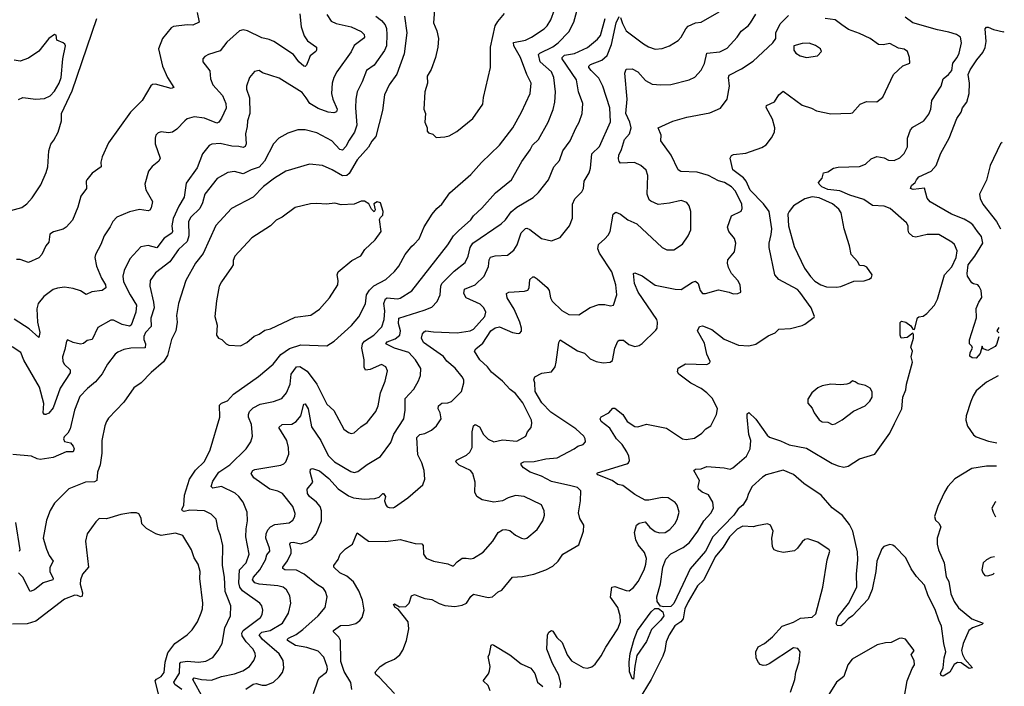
# Model space of a CAD drawing. Extents: x 1954678 to 2060275, y 904822 to 1016299.
# Tile 432 of 467: x 2053003 to 2059839, y 985087 to 989717. Entities that reach past the tile are written whole.
import ezdxf

# ---------------------------------------------------------------- set-up
doc = ezdxf.new("R2010")
doc.units = 0

msp = doc.modelspace()

# ---------------------------------------------------------------- linework, layer by layer
at = {"layer": '0CON20XD'}
for points in [[(2055884.4, 989815), (2055877.1, 989695), (2055898.3, 989638.3), (2055910, 989585), (2055905.8, 989525), (2055890.8, 989455), (2055859.1, 989370.9), (2055833.1, 989325), (2055833.8, 989275), (2055816.2, 989215), (2055810, 989095), (2055820, 989065), (2055816.7, 989005), (2055832.5, 988965), (2055833, 988943), (2055841.7, 988931.7), (2055870.7, 988920.7), (2055895, 988897.5)], [(2055135, 989753.3), (2055165, 989705.8), (2055200.2, 989690.2), (2055305, 989666.5), (2055374, 989635), (2055394.4, 989615), (2055396.9, 989595), (2055391.2, 989585), (2055325, 989536.4), (2055305, 989492.5), (2055204.6, 989355.4), (2055184.5, 989315.5), (2055171.9, 989275), (2055168.9, 989205), (2055177.8, 989165), (2055206.2, 989095), (2055203.1, 989076.9), (2055185, 989070), (2055145, 989074.4), (2055075, 989099.3), (2055017.8, 989135), (2054990.9, 989175), (2054965, 989210), (2054805, 989310), (2054688.3, 989348.3), (2054665, 989363.3), (2054634.2, 989355.8), (2054598.8, 989315), (2054578.6, 989255), (2054578.6, 989235), (2054598.1, 989175), (2054600, 989065), (2054584.5, 989015), (2054582.9, 988975), (2054571.1, 988925), (2054574.4, 988855.6), (2054568.6, 988835), (2054555, 988829.4), (2054525, 988836.4), (2054475, 988837.2), (2054395, 988857.5), (2054337.6, 988852.4), (2054317.9, 988842.1), (2054272.3, 988785), (2054235, 988687.1), (2054158.2, 988581.8), (2054144, 988485), (2054107.7, 988422.3), (2054068.6, 988335), (2054060, 988285), (2054063.8, 988245), (2054058.2, 988235), (2054005, 988199.7), (2053955, 988131.5), (2053895, 988148.9), (2053845, 988140), (2053768.6, 988055), (2053729.1, 987975), (2053720, 987935), (2053724.7, 987895), (2053769.5, 987805), (2053813.5, 987735), (2053808.2, 987685), (2053777.8, 987595), (2053765, 987588.5), (2053715, 987600.4), (2053655, 987630.5), (2053635, 987630.6), (2053545, 987578.1), (2053505.3, 987494.7), (2053472.5, 987487.5), (2053445, 987468.2), (2053425, 987462.2), (2053374.3, 987474.3), (2053335, 987492.5), (2053327.5, 987485), (2053315.6, 987425), (2053301.1, 987375), (2053301.5, 987345), (2053311.5, 987325), (2053353.6, 987285), (2053352.9, 987265), (2053282.9, 987157.1), (2053235, 987021.9), (2053205, 986984.3), (2053185, 986974), (2053175, 986973.8), (2053165.8, 986985.8), (2053170.4, 987050.4), (2053140.8, 987165), (2053032.6, 987352.6), (2053010, 987405), (2052950, 987445)], [(2055475, 989740.6), (2055515, 989711.9), (2055540.8, 989680.8), (2055549.3, 989655), (2055552, 989615), (2055549.3, 989535), (2055535, 989502.9), (2055465, 989401.9), (2055411.9, 989365), (2055380.4, 989285), (2055345.4, 989215), (2055336.8, 989165), (2055335.3, 989105), (2055344.6, 988985), (2055327.1, 988935), (2055289.4, 988880.6), (2055268.2, 988835), (2055245, 988811.5), (2055225, 988814.3), (2055169.4, 988875), (2055065, 988931.8), (2054985, 988952.2), (2054935, 988952.2), (2054865, 988929.2), (2054802.5, 988895), (2054765, 988854), (2054702.7, 988735), (2054665, 988691.5), (2054609.2, 988675), (2054555, 988646.4), (2054495, 988663.3), (2054448.8, 988655), (2054375, 988614.3), (2054288.1, 988505), (2054272.9, 988445), (2054254.7, 988405.3), (2054191.1, 988345), (2054175.4, 988315), (2054178.4, 988215), (2054165.3, 988175), (2054105, 988120.5), (2054045, 988034.5), (2053945, 987958.8), (2053908.6, 987905), (2053905.7, 987865), (2053932.7, 987755), (2053936.1, 987716.1), (2053913.8, 987643.8), (2053916.1, 987585), (2053876.9, 987545), (2053863.8, 987516.2), (2053863.8, 987495), (2053875.4, 987464.6), (2053875, 987436.7), (2053774.1, 987435.9), (2053725, 987425.5), (2053685, 987408.1), (2053665, 987392.9), (2053611.4, 987325), (2053575, 987256.2), (2053528.3, 987201.7), (2053472.9, 987155), (2053421.3, 987098.7), (2053384.5, 987005), (2053353.6, 986875), (2053336, 986845), (2053311, 986819), (2053308, 986805), (2053315, 986787.5), (2053355, 986777.5), (2053375, 986755.7), (2053381.8, 986735), (2053375, 986715.8), (2053325, 986715.4), (2053235, 986675.7), (2053145, 986662.5), (2053125, 986665.8), (2053085.8, 986685.8), (2052955, 986695.6)], [(2054948.3, 989758.3), (2054957.3, 989667.3), (2054977.3, 989605), (2055000.9, 989570.9), (2055064, 989525), (2055064.3, 989505), (2055058.1, 989495), (2055019.4, 989465), (2055007.3, 989435), (2054995, 989401.2), (2054985, 989392.5), (2054975, 989394.3), (2054942.1, 989425), (2054904.4, 989475), (2054767.5, 989565), (2054735, 989579.8), (2054685, 989591.3), (2054585, 989640), (2054555, 989645.5), (2054530, 989640), (2054440.2, 989559.8), (2054395, 989500), (2054313.3, 989475), (2054288.3, 989461.7), (2054274, 989445), (2054274, 989425), (2054322.1, 989362.1), (2054327.8, 989305), (2054344.4, 989265), (2054409.9, 989189.9), (2054434.5, 989135.5), (2054437, 989103), (2054405, 989032), (2054385, 989004), (2054372.7, 988997.3), (2054285, 989033.5), (2054215, 989041.8), (2054165, 989028.1), (2054148.6, 989015), (2054095, 988957.5), (2054065, 988936), (2054035, 988931.2), (2053985, 988938.8), (2053965, 988932), (2053948.8, 988915), (2053942.5, 988895), (2053942.5, 988855), (2053978.8, 988755), (2053968.8, 988735), (2053922.8, 988697.2), (2053898, 988665), (2053871.4, 988575), (2053879.2, 988535), (2053924.2, 988455), (2053915, 988410), (2053905.6, 988394.4), (2053895, 988390), (2053835, 988397.5), (2053765, 988383.1), (2053676.2, 988345), (2053648.8, 988315), (2053632.1, 988277.9), (2053588.6, 988215), (2053565.6, 988154.4), (2053529.2, 988085), (2053525.7, 988065), (2053535.5, 988005), (2053571.2, 987921.2), (2053598.1, 987875), (2053600, 987855), (2053575, 987835.7), (2053503.6, 987826.4), (2053465, 987807.5), (2053425, 987834.2), (2053375, 987849.2), (2053315, 987858.1), (2053265, 987852.2), (2053235, 987841.8), (2053169.4, 987795), (2053130.4, 987745), (2053122.3, 987707.7), (2053125.4, 987615), (2053141.9, 987545), (2053135, 987510), (2053069.6, 987569.6), (2052965, 987637.7)], [(2054236, 989766), (2054249.7, 989700.3), (2054205, 989679.5), (2054165, 989682.1), (2054070.2, 989669.8), (2054055, 989659.4), (2053994.5, 989585), (2053965.6, 989515), (2053995.4, 989395), (2054029.2, 989315), (2054073.3, 989245), (2054055, 989239.2), (2053945, 989267.8), (2053925, 989265.7), (2053913.8, 989256.2), (2053853.1, 989155), (2053772.5, 989075), (2053619.2, 988860.8), (2053575.4, 988765), (2053567, 988727), (2053568.8, 988695), (2053505, 988650), (2053469.2, 988605), (2053464.1, 988594.1), (2053466.2, 988545), (2053428.3, 988491.7), (2053406.9, 988415), (2053368.8, 988325), (2053324.5, 988275), (2053305, 988262.2), (2053236.9, 988243.1), (2053212.7, 988227.3), (2053205, 988172.5), (2053184.3, 988145.7), (2053155.8, 988085), (2053135, 988063.3), (2053065, 988030), (2053005, 988050), (2052980.7, 988050.7)], [(2055675, 989741.2), (2055690.4, 989625), (2055671.3, 989478.7), (2055621.5, 989338.5), (2055568.1, 989265), (2055535.6, 989195), (2055521.1, 989085), (2055476.7, 988905), (2055447, 988873), (2055425, 988830.6), (2055346.8, 988743.2), (2055291.6, 988648.4), (2055275, 988633.8), (2055245, 988632.4), (2055172.5, 988675), (2055105, 988704.4), (2055015, 988714.3), (2054850, 988665), (2054772.9, 988615), (2054695, 988559.1), (2054625, 988483.8), (2054474, 988406), (2054365, 988288), (2054276.9, 988093.1), (2054222.5, 988025), (2054156.5, 987905), (2054104.4, 987745), (2054092.5, 987662.5), (2054097.1, 987615), (2054087.8, 987555), (2054057.8, 987495), (2054028.6, 987385), (2054000.4, 987339.6), (2053915, 987265.7), (2053845.4, 987194.6), (2053795, 987159.2), (2053725, 987059.2), (2053620.6, 986949.4), (2053605.7, 986925), (2053593.3, 986895), (2053572.2, 986795), (2053573.3, 986705), (2053561.4, 986625), (2053542.2, 986575), (2053538.6, 986515), (2053522.8, 986507.2), (2053460, 986505), (2053345, 986459.2), (2053245, 986358.8), (2053215, 986306.7), (2053188.3, 986241.7), (2053166.9, 986115), (2053188, 986038), (2053207.8, 985995), (2053235.6, 985955), (2053211.7, 985911.7), (2053213.2, 985885), (2053235.5, 985835), (2053232.5, 985825), (2053164.8, 985805.2), (2053105, 985756.4), (2053075.8, 985745.8), (2053023.6, 985845), (2052994.4, 985875)], [(2054129.7, 985065), (2054079.8, 985099.8), (2054072.6, 985115), (2054111.5, 985178.5), (2054114.7, 985245), (2054120.9, 985255), (2054165, 985260.7), (2054245.3, 985254.7), (2054295, 985261.5), (2054342.8, 985287.2), (2054381.9, 985335), (2054408.6, 985385), (2054427.9, 985492.1), (2054465.8, 985575.8), (2054469.4, 985645), (2054449.1, 985699.1), (2054429.6, 985745), (2054423.8, 985845), (2054410.4, 985925), (2054413.5, 986065), (2054397.3, 986135), (2054380.9, 986175), (2054367.4, 986247.4), (2054332.9, 986282.9), (2054285, 986306.2), (2054185, 986310), (2054145, 986300), (2054133.1, 986305), (2054129.4, 986315), (2054141.9, 986345), (2054147.8, 986415), (2054182.3, 986525), (2054223.2, 986586.8), (2054285, 986649.2), (2054325, 986730), (2054391.9, 986955), (2054390.9, 987039.1), (2054405, 987053.1), (2054445, 987070), (2054487.1, 987115), (2054660.5, 987239.5), (2054762.9, 987325), (2054815, 987391.5), (2054877, 987433), (2054955, 987457.5), (2055135, 987452.5), (2055187, 987483), (2055306.6, 987593.4), (2055357.7, 987652.3), (2055405, 987743.8), (2055410, 987805), (2055431.7, 987838.3), (2055462, 987868), (2055545, 987911.9), (2055605, 987967.1), (2055635.3, 988004.7), (2055679.4, 988085), (2055725, 988144.2), (2055742.3, 988157.7), (2055776.2, 988195), (2055810.9, 988279.1), (2055865.8, 988365), (2055899.2, 988405), (2055935, 988436), (2055989.2, 988515), (2056135, 988641.4), (2056209.2, 988725), (2056335, 988845.8), (2056426.7, 988965), (2056486, 989074), (2056546.7, 989203.3), (2056553.3, 989275), (2056523.8, 989335), (2056481.1, 989455), (2056434.2, 989535), (2056431.2, 989558.8), (2056514.4, 989575.6), (2056555.6, 989594.4), (2056645, 989653.9), (2056666, 989675), (2056690, 989715), (2056715.4, 989785.4)], [(2054277.5, 985005), (2054205.6, 985135), (2054215, 985146.2), (2054265, 985132.9), (2054335, 985128.8), (2054405, 985154.1), (2054495, 985173.2), (2054551.4, 985195), (2054598.1, 985225), (2054629.5, 985265), (2054639.1, 985295), (2054637.1, 985315), (2054622.9, 985345), (2054575.5, 985395.5), (2054548.1, 985438.1), (2054544.2, 985455), (2054555, 985473.3), (2054674.5, 985565), (2054686.4, 985585), (2054691.1, 985615), (2054684.4, 985645), (2054671.1, 985665), (2054550.8, 985750.8), (2054532.5, 985775), (2054523.9, 985805), (2054529.2, 985895), (2054575, 985944.2), (2054596.2, 986005), (2054572.7, 986125), (2054575, 986180), (2054585.6, 986235), (2054583.3, 986295), (2054554.5, 986364.5), (2054525.6, 986405), (2054498, 986428), (2054405, 986474.6), (2054345, 986463.9), (2054332.1, 986475), (2054345, 986512.2), (2054385.3, 986575), (2054460.9, 986625), (2054574.6, 986735.4), (2054608.9, 986785), (2054620, 986825), (2054611.5, 986905), (2054591.1, 986955), (2054591.1, 986975), (2054599.4, 986995), (2054625, 987020), (2054673.5, 987046.5), (2054765, 987065.6), (2054822, 987085), (2054854.5, 987125.5), (2054880.8, 987185), (2054888.2, 987255), (2054925, 987306.2), (2054947.3, 987307.3), (2054999.1, 987275), (2055065, 987184.3), (2055135, 987046), (2055185, 987002), (2055253.4, 986873.4), (2055285, 986848.6), (2055305, 986842.5), (2055325, 986846.2), (2055370.7, 986889.3), (2055415, 986919.2), (2055474.6, 986995.4), (2055491.1, 987035), (2055508.9, 987125), (2055541.5, 987205), (2055557.6, 987277.6), (2055545, 987305.8), (2055515, 987321.4), (2055436.2, 987286.2), (2055405, 987283.3), (2055394.4, 987304.4), (2055394.6, 987355), (2055378.1, 987435), (2055382, 987465), (2055397.2, 987482.8), (2055461.9, 987525), (2055517, 987583), (2055533.5, 987635), (2055537.2, 987695), (2055531.6, 987745), (2055542.2, 987777.8), (2055555, 987785.6), (2055625, 987778.4), (2055645, 987781.8), (2055725.8, 987834.3), (2055975, 988153.1), (2056014.7, 988215.3), (2056049.5, 988250.5), (2056134.5, 988325.5), (2056154.3, 988355), (2056212.1, 988407.9), (2056305.6, 988515), (2056417.1, 988605), (2056488.3, 988731.7), (2056548, 988812), (2056564, 988846), (2056605.6, 988885), (2056672.7, 989005), (2056707.4, 989092.6), (2056717.9, 989145), (2056722.1, 989215), (2056710.8, 989315), (2056695.2, 989355.2), (2056617.9, 989425), (2056604.5, 989475), (2056614.2, 989485), (2056705, 989527.2), (2056742.5, 989555), (2056816.6, 989633.4), (2056849.5, 989700.5), (2056871.1, 989775)], [(2055605.8, 985035.8), (2055500, 985150), (2055475, 985167.5), (2055470, 985185), (2055505, 985223.3), (2055545, 985249.2), (2055605, 985274.2), (2055641.2, 985305), (2055663, 985337), (2055689.2, 985405), (2055704, 985485), (2055699.2, 985535), (2055631.9, 985621.9), (2055608.8, 985635), (2055597.5, 985655), (2055605, 985660), (2055639.3, 985639.3), (2055685, 985641.2), (2055706.7, 985665), (2055722.5, 985715), (2055745, 985723.8), (2055779.3, 985709.3), (2055815, 985696.2), (2055865, 985689.1), (2055915, 985661.8), (2055955, 985648.8), (2056025, 985641.1), (2056075, 985650), (2056106, 985665), (2056135, 985711.2), (2056154.3, 985725.7), (2056255, 985704.2), (2056285, 985708), (2056325, 985742.5), (2056351.2, 985755), (2056425, 985843.8), (2056495, 985850), (2056573.5, 985866.5), (2056655, 985895.6), (2056705, 985922), (2056742, 985955), (2056773.8, 986005), (2056885, 986070), (2056917.1, 986165), (2056920, 986205), (2056892.4, 986252.4), (2056882.1, 986292.1), (2056897.8, 986375), (2056899.2, 986445), (2056876.9, 986466.9), (2056830.2, 986480.2), (2056695, 986510.2), (2056626, 986546), (2056546.9, 986575), (2056500, 986605), (2056484.3, 986625.7), (2056485, 986636), (2056502.5, 986645), (2056575, 986647.3), (2056655, 986667.1), (2056735, 986673.6), (2056853.3, 986735), (2056877.5, 986755), (2056915, 986765.7), (2056931.4, 986785), (2056930, 986805), (2056919.2, 986825), (2056864.6, 986874.6), (2056690.4, 986990.4), (2056629.4, 987055), (2056582.9, 987135), (2056580.8, 987195), (2056573.9, 987216.1), (2056580, 987235), (2056627.7, 987262.3), (2056695, 987272), (2056720.8, 987305), (2056727.6, 987337.6), (2056746.5, 987473.5), (2056755, 987493.8), (2056875, 987417.1), (2056925, 987399.6), (2056965, 987361.1), (2057005, 987343.3), (2057055, 987334.3), (2057102.3, 987337.7), (2057119.4, 987350.6), (2057134.2, 987435), (2057155, 987483.3), (2057165, 987491.2), (2057195, 987490), (2057231.7, 987461.7), (2057275, 987446), (2057305, 987454.3), (2057325, 987467.5), (2057420.3, 987559.7), (2057429.2, 987575), (2057432.5, 987615), (2057425.7, 987635), (2057298.2, 987825), (2057272.3, 987885), (2057264.2, 987955), (2057275, 987959.2), (2057325, 987936.9), (2057415, 987872.2), (2057485, 987860), (2057555, 987844.4), (2057595, 987843.5), (2057675, 987894.4), (2057695, 987900.8), (2057712.9, 987885), (2057728, 987835), (2057745, 987816), (2057765, 987815.8), (2057855, 987840), (2057930, 987825), (2057956.4, 987813.6), (2057990, 987815), (2058010, 987825), (2058006.2, 987875), (2057988.8, 987905), (2057944.5, 987954.5), (2057924.3, 987995), (2057917.5, 988025), (2057920.3, 988049.7), (2057965.5, 988104.5), (2057974.4, 988165), (2057966.1, 988196.1), (2057926.9, 988245), (2057916.7, 988275), (2057944.3, 988355), (2058013.2, 988386.8), (2058019.4, 988405), (2058016.2, 988435), (2057972.9, 988525), (2057945, 988556.7), (2057896.1, 988586.1), (2057855, 988598.2), (2057785, 988635.2), (2057706.6, 988656.6), (2057592.4, 988662.4), (2057575, 988673.8), (2057525.5, 988775), (2057454.3, 988875), (2057457.3, 988915), (2057436.7, 988965), (2057537.7, 989012.3), (2057635, 989040), (2057795, 989070.8), (2057867.9, 989102.1), (2057914.2, 989165), (2057930.5, 989255), (2057924.5, 989315), (2057928.9, 989331.1), (2058015, 989374.4), (2058095, 989428.9), (2058232, 989555), (2058254, 989585), (2058254.2, 989625), (2058282.2, 989687.8), (2058340, 989745)], [(2055895, 988897.5), (2055955, 988903.3), (2055985, 988910), (2056038.8, 988941.2), (2056149.1, 989030.9), (2056219.5, 989130.5), (2056223.9, 989176.1), (2056270.8, 989385), (2056271.4, 989525), (2056304.3, 989675), (2056322, 989705), (2056369.7, 989760.3)], [(2056102.3, 985977.7), (2056135, 985972.5), (2056155, 985977.5), (2056221.4, 986018.6), (2056287.1, 986095), (2056326, 986155), (2056355, 986174), (2056375, 986176), (2056405, 986168), (2056446.4, 986136.4), (2056487.5, 986115), (2056505, 986110.8), (2056525, 986116.2), (2056596, 986175), (2056636, 986235), (2056645.8, 986275), (2056643.8, 986305), (2056625, 986346.2), (2056505, 986404.3), (2056445, 986412.5), (2056395, 986396), (2056355, 986374), (2056295, 986365.8), (2056215, 986382.5), (2056177.1, 986405), (2056162.5, 986435), (2056165.5, 986505.5), (2056150, 986565), (2056132.5, 986585), (2056055, 986623.5), (2056030.8, 986645), (2056035, 986658), (2056105, 986692.9), (2056127.4, 986712.6), (2056144.4, 986745), (2056144.4, 986775.6), (2056145.6, 986855), (2056154.4, 986895.6), (2056165, 986904), (2056195, 986888.6), (2056223.8, 986835), (2056255, 986803.1), (2056295, 986784.3), (2056355, 986798), (2056455, 986790), (2056516.6, 986823.4), (2056529.2, 986855), (2056553.1, 986885), (2056558.9, 986915), (2056555.6, 986935), (2056496.7, 987055), (2056445, 987121.4), (2056408, 987148), (2056355, 987205.8), (2056278.5, 987268.5), (2056251.1, 987305), (2056198.6, 987355), (2056161.2, 987415), (2056169.1, 987430.9), (2056219.3, 987470.7), (2056275, 987554.5), (2056305, 987577.1), (2056335, 987582.3), (2056425, 987543.1), (2056465, 987537.1), (2056475, 987539.2), (2056486.3, 987553.7), (2056488.2, 987575), (2056475.5, 987615), (2056437.2, 987707.2), (2056388.1, 987785), (2056382.5, 987815), (2056400, 987825), (2056508.2, 987831.8), (2056531.7, 987838.3), (2056541.4, 987855), (2056545, 987912.5), (2056565, 987931.2), (2056575, 987931.2), (2056595, 987917.5), (2056665, 987856.2), (2056678.2, 987835), (2056688.7, 987785), (2056700.8, 987760.8), (2056767.6, 987697.6), (2056815, 987669.4), (2056885, 987666.9), (2056965, 987718.1), (2057025, 987738.1), (2057065, 987738.6), (2057105, 987730), (2057125.4, 987734.6), (2057149.2, 987805), (2057142.2, 987875), (2057113.3, 987965), (2057029.2, 988095), (2057016.5, 988125), (2057022.9, 988155), (2057065.8, 988195), (2057089.8, 988220.2), (2057103.5, 988245), (2057122.9, 988365), (2057141.2, 988378.8), (2057175.4, 988365.4), (2057226.6, 988326.6), (2057289.1, 988299.1), (2057465, 988134), (2057497.3, 988117.3), (2057545, 988118.6), (2057605, 988157.5), (2057645.5, 988214.5), (2057662.4, 988257.6), (2057662.5, 988385), (2057651.2, 988425), (2057635.9, 988445.9), (2057595, 988460), (2057515, 988441.4), (2057435, 988434.2), (2057385.4, 988455.4), (2057374.4, 988465), (2057360.5, 988505), (2057364.4, 988634.4), (2057351.7, 988671.7), (2057316.2, 988705), (2057272.5, 988725), (2057175, 988721.1), (2057165, 988731.2), (2057160.6, 988749.4), (2057162.2, 988775), (2057181.8, 988815), (2057201.8, 988885), (2057237.5, 988925), (2057249.2, 988965), (2057238.9, 989005), (2057210.8, 989065), (2057220, 989165), (2057203.5, 989345), (2057215, 989373.3), (2057255, 989376), (2057295, 989354.4), (2057348.6, 989295), (2057395, 989268.2), (2057455, 989263.3), (2057525, 989267.1), (2057652.1, 989297.9), (2057691.3, 989318.7), (2057734.4, 989365.6), (2057758.3, 989411.7), (2057774.3, 989485), (2057865, 989493.3), (2057915, 989518.1), (2057985.6, 989595), (2058013.3, 989636.7), (2058061.9, 989675), (2058077.1, 989695), (2058115, 989754.3)], [(2057175, 989732.9), (2057189.2, 989689.2), (2057215, 989639.6), (2057335, 989549.5), (2057367.8, 989527.8), (2057415, 989511.1), (2057465, 989516.9), (2057515.4, 989534.6), (2057575, 989572.5), (2057596.9, 989595), (2057627.4, 989652.6), (2057645, 989671.5), (2057695, 989694.4), (2057735, 989700), (2057858.8, 989771.2)], [(2052915, 988383.8), (2053017.6, 988412.4), (2053053.1, 988436.9), (2053090.3, 988479.7), (2053150.4, 988569.6), (2053186.6, 988655), (2053198.5, 988695), (2053204.6, 988805), (2053218.9, 988851.1), (2053239.2, 988880.7), (2053270.6, 988935), (2053292.4, 989015), (2053293.6, 989065), (2053367.5, 989222.5), (2053538.2, 989725)], [(2054573, 985067), (2054625, 985102.6), (2054645, 985105.8), (2054685.4, 985094.6), (2054715, 985093.8), (2054765, 985115.5), (2054805, 985151.4), (2054826.9, 985183.1), (2054836.7, 985215), (2054832.5, 985265), (2054805, 985311.8), (2054685.9, 985415), (2054664.7, 985445), (2054685, 985461.9), (2054742.7, 985475), (2054827.7, 985525), (2054868.2, 985595), (2054884.5, 985665), (2054879.5, 985715), (2054855, 985757.1), (2054832, 985775), (2054795, 985784.7), (2054665, 985796.4), (2054635, 985805.4), (2054618.2, 985825), (2054625.4, 985845), (2054670.4, 985895), (2054708.6, 985965), (2054719.3, 986000.7), (2054739.4, 986025), (2054737.8, 986045), (2054711.1, 986115), (2054713.9, 986146.1), (2054726.1, 986173.9), (2054745.2, 986194.8), (2054775, 986210), (2054875, 986222.2), (2054898.6, 986241.4), (2054913.1, 986265), (2054915, 986287.5), (2054899.5, 986335), (2054827.8, 986425), (2054795, 986442.5), (2054740.8, 986455), (2054629.4, 986535), (2054609.4, 986565), (2054620.6, 986585), (2054635, 986592.9), (2054815, 986622.2), (2054838, 986632), (2054850, 986645), (2054871.2, 986698.8), (2054870, 986745), (2054857.3, 986795), (2054802, 986885), (2054824.3, 986905.7), (2054893.3, 986906.7), (2054923.1, 986925), (2054953.8, 986965), (2054975, 987046), (2054985, 987048.6), (2055005.8, 987015), (2055028.8, 986888.8), (2055093.2, 986793.2), (2055145, 986690.5), (2055188.5, 986645), (2055301.7, 986578.3), (2055325, 986571.9), (2055351.3, 986578.7), (2055415, 986627.8), (2055507.6, 986682.4), (2055578.9, 986781.1), (2055601.7, 986838.3), (2055670.5, 986945), (2055680, 987005), (2055680, 987085), (2055739.8, 987150.2), (2055772.2, 987207.8), (2055785.5, 987244.5), (2055788.2, 987295), (2055750.9, 987355), (2055705, 987404.6), (2055605, 987434.3), (2055544.6, 987465), (2055555, 987480.3), (2055609.7, 987500.3), (2055641.8, 987525), (2055647.7, 987555), (2055632.2, 987607.7), (2055636.2, 987643.8), (2055811.7, 987698.3), (2055865, 987720.6), (2055901.7, 987758.3), (2055923.3, 987805), (2055927.5, 987865), (2055934.6, 987885), (2056020.4, 987969.6), (2056095, 988030.8), (2056116.8, 988073.2), (2056131.5, 988135), (2056148.5, 988165), (2056345, 988298.2), (2056375, 988325.6), (2056415, 988381.2), (2056455, 988415.6), (2056568.1, 988481.9), (2056605, 988515.6), (2056674.3, 988605), (2056711.4, 988695), (2056750.9, 988739.1), (2056773.9, 988806.1), (2056825, 988875.8), (2056865, 988963.8), (2056888.1, 989005), (2056908.9, 989065), (2056913.6, 989135), (2056883.8, 989215), (2056868, 989298), (2056769.1, 989445), (2056769.6, 989455), (2056785, 989469.7), (2056855, 989481), (2056945, 989522.7), (2057015, 989580.6), (2057035, 989607.1), (2057067.6, 989725)], [(2056075.4, 987235.4), (2056026.4, 987296.4), (2055968.8, 987345), (2055946.7, 987376.8), (2055806.4, 987475), (2055793.1, 987505), (2055800.5, 987535), (2055810.2, 987549.8), (2055823.6, 987556.4), (2055875, 987548), (2056039.4, 987540.6), (2056130, 987555), (2056155, 987566.4), (2056231.5, 987655), (2056240.6, 987685), (2056225.6, 987715), (2056200.6, 987740.6), (2056101.8, 987785), (2056087.8, 987815), (2056091.1, 987845), (2056165, 987875.6), (2056227.1, 987935), (2056257.4, 988002.6), (2056262.1, 988047.9), (2056272.4, 988067.6), (2056305, 988076.9), (2056389.2, 988080.8), (2056433.9, 988116.1), (2056456.1, 988153.9), (2056485, 988237.1), (2056515, 988267.1), (2056525, 988269.4), (2056545, 988259.4), (2056625, 988197.5), (2056695, 988180), (2056755.8, 988204.2), (2056820, 988285), (2056840.7, 988339.3), (2056841.1, 988435), (2056858.6, 988471.4), (2056905, 988522), (2056917.5, 988545), (2056921.9, 988595), (2056956.8, 988653.2), (2056965.6, 988684.4), (2056976, 988784), (2057027.7, 988835), (2057105, 989007.5), (2057099.6, 989105), (2057052.5, 989255), (2057025, 989310), (2056970.5, 989365), (2056955.5, 989385), (2056955.6, 989395), (2056965.3, 989404.7), (2057045, 989435.3), (2057081.9, 989468.1), (2057112.5, 989545), (2057144.6, 989695.4), (2057165, 989738.1)], [(2057218.3, 986631.7), (2057230.3, 986639.7), (2057236.9, 986655), (2057232.1, 986685), (2057218.9, 986715), (2057185, 986765.6), (2057146.9, 986805), (2057100.4, 986880.4), (2057039.4, 986925), (2057034.2, 986945), (2057040.7, 986959.3), (2057092.5, 986985), (2057121.2, 987018.8), (2057135, 987019.2), (2057190, 986975), (2057220, 986925), (2057275, 986892.2), (2057295, 986888.1), (2057355, 986907.1), (2057495, 986880.5), (2057604.5, 986804.5), (2057629.7, 986800.3), (2057688.8, 986811.2), (2057740, 986845), (2057765.9, 986874.1), (2057801.2, 986895), (2057841.2, 986975), (2057848, 987015), (2057812.5, 987085), (2057774.2, 987125), (2057735.8, 987155), (2057662.5, 987192.5), (2057578.8, 987255), (2057570.5, 987270.5), (2057574.2, 987295.8), (2057625, 987325.6), (2057775, 987322), (2057795, 987333.3), (2057797.5, 987342.5), (2057774.6, 987394.6), (2057758.9, 987468.9), (2057709.2, 987555), (2057724, 987586), (2057745, 987590), (2057808, 987565), (2057895, 987497.8), (2057994.1, 987455.9), (2058065, 987451.9), (2058115, 987461.9), (2058199.1, 987520.9), (2058247.5, 987542.5), (2058275, 987566.5), (2058355, 987570.8), (2058436.4, 987593.6), (2058455, 987601.4), (2058519.3, 987650.7), (2058522.5, 987655), (2058499.2, 987715), (2058420, 987825), (2058402.5, 987842.5), (2058275, 987912.5), (2058245.6, 987945), (2058205.9, 988134.1), (2058205.7, 988165), (2058221.4, 988225), (2058224.4, 988265), (2058206.2, 988385), (2058167.7, 988437.7), (2058075, 988533.6), (2058046.8, 988595), (2058029.2, 988619.2), (2057954.2, 988675), (2057936.2, 988755), (2057945, 988773.8), (2057959.1, 988780.9), (2058045, 988788.6), (2058155, 988828.6), (2058185, 988848.6), (2058224, 988896), (2058243.5, 988935), (2058246.5, 988965), (2058230, 989025), (2058185.8, 989105.8), (2058189.2, 989120.8), (2058242.7, 989147.3), (2058273.8, 989195), (2058305, 989220), (2058435, 989122), (2058501.7, 989101.7), (2058535, 989084), (2058635, 989062), (2058775, 989066.7), (2058785, 989070), (2058839.3, 989130.7), (2058882.3, 989147.7), (2058955, 989146), (2058995, 989178), (2059070.6, 989335), (2059135, 989396), (2059182.5, 989415), (2059182, 989455), (2059168, 989495), (2059145, 989512.5), (2059105, 989520), (2059045, 989551.2), (2058998.8, 989541.2), (2058965, 989544), (2058909.2, 989585), (2058835, 989620.9), (2058758.7, 989648.7), (2058712.1, 989682.1), (2058665, 989715.4), (2058596.2, 989725)], [(2059784.4, 986616.5), (2059715, 986616.4), (2059615, 986599.1), (2059495, 986527.8), (2059447.7, 986475), (2059423.9, 986435), (2059377.8, 986335), (2059354.2, 986265), (2059361.2, 986241.2), (2059385, 986220), (2059398, 986195), (2059374.3, 986115.7), (2059373.1, 986075), (2059382.5, 986035), (2059420.8, 985945), (2059435, 985847.5), (2059454.1, 985814.1), (2059468.9, 985728.9), (2059490.9, 985675), (2059520.7, 985630.7), (2059615, 985555.8), (2059693.3, 985525), (2059683.8, 985515), (2059617.8, 985492.2), (2059593.3, 985475), (2059553.8, 985385), (2059542.5, 985335), (2059548.3, 985308.3), (2059564.4, 985274.4), (2059617.5, 985215), (2059595, 985211.1), (2059539.1, 985249.1), (2059515, 985253.1), (2059491.8, 985238.2), (2059462, 985185), (2059415, 985157.5), (2059400.7, 985160.7), (2059397.5, 985175), (2059416, 985214), (2059422.7, 985285), (2059434.3, 985325), (2059420, 985385), (2059404.2, 985504.2), (2059384, 985545), (2059359.9, 985619.9), (2059310.4, 985715), (2059285, 985790), (2059229.6, 985849.6), (2059191.8, 985901.8), (2059155, 985979.6), (2059082.2, 986055), (2059065, 986067.1), (2059045, 986071.5), (2059002.6, 986057.4), (2058988.3, 986041.7), (2058955, 985956.2), (2058948.4, 985885), (2058922, 985758), (2058895, 985690.8), (2058785.8, 985575), (2058755.5, 985554.5), (2058725, 985522), (2058705, 985506.2), (2058679.3, 985509.3), (2058673, 985523), (2058685, 985572), (2058757.1, 985662.9), (2058816.5, 985775), (2058812.4, 985865), (2058822.3, 985965), (2058820.9, 986020.9), (2058788.6, 986165), (2058765, 986210.4), (2058715, 986273.8), (2058645, 986326.7), (2058567.5, 986415), (2058447.8, 986495), (2058375, 986557.8), (2058305, 986586.9), (2058185, 986554.8), (2058159.9, 986540.1), (2058089.4, 986475), (2058062.5, 986425), (2058050.9, 986389.1), (2058023.8, 986345), (2057991.4, 986318.6), (2057960.5, 986275), (2057815.2, 986125), (2057763.9, 986025), (2057657.7, 985902.3), (2057606.4, 985793.6), (2057545, 985661.9), (2057525, 985641.4), (2057475, 985637.7), (2057453.1, 985643.1), (2057428.6, 985675), (2057427.7, 985707.7), (2057451.9, 985798.1), (2057468.4, 985915), (2057490.2, 985969.8), (2057525, 986006.1), (2057609.7, 986050.3), (2057653.5, 986085), (2057712.3, 986165), (2057753.5, 986235), (2057801.8, 986288.2), (2057819.6, 986325), (2057816.2, 986365), (2057785.9, 986415.9), (2057741.2, 986435), (2057716.2, 986455), (2057713.8, 986475), (2057722.5, 986515), (2057683.3, 986585), (2057696.1, 986593.9), (2057735, 986596.9), (2057775, 986612.9), (2057894, 986604), (2057935, 986595.5), (2057955, 986603.6), (2057985, 986628.5), (2058050.4, 986685), (2058075.4, 986735), (2058080.5, 986795), (2058065.5, 986835.5), (2058054.1, 986955.9), (2058055, 986980), (2058065, 986987.5), (2058115, 986941.2), (2058192, 986832), (2058208, 986818), (2058285, 986792.6), (2058345, 986764.8), (2058465, 986740.5), (2058643.2, 986635), (2058685, 986617.4), (2058725, 986609.7), (2058755, 986616.4), (2058835, 986667.5), (2058941.3, 986698.7), (2059044.4, 986845.6), (2059077.5, 986912.5), (2059127, 987013), (2059135.8, 987094.3), (2059156.7, 987145), (2059160.8, 987185), (2059202.5, 987337.5), (2059193.3, 987375), (2059201.2, 987415), (2059191.3, 987441.3), (2059209.3, 987505), (2059210, 987530), (2059205, 987539.2), (2059165, 987509.7), (2059124, 987505), (2059115.6, 987525), (2059116.5, 987613.5), (2059126.7, 987623.3), (2059155, 987616), (2059190.2, 987590.2), (2059205, 987567.1), (2059215, 987564), (2059237.5, 987645), (2059245, 987652.5), (2059275, 987657.5), (2059301.2, 987675), (2059355.5, 987734.5), (2059375.7, 987775), (2059424.2, 987945), (2059475, 988000), (2059504.2, 988065), (2059511.7, 988111.7), (2059494, 988155), (2059475, 988172.5), (2059385, 988224.2), (2059305, 988224.2), (2059226.1, 988206.1), (2059205, 988210), (2059177.3, 988237.3), (2059170.8, 988255), (2059170.8, 988285), (2059161.2, 988305), (2059045.9, 988405.9), (2059005, 988422.7), (2058925, 988427.3), (2058865, 988467.6), (2058767.4, 988497.4), (2058697.5, 988527.5), (2058615, 988536.9), (2058571.4, 988555), (2058553.8, 988575), (2058548.8, 988585), (2058573.8, 988615), (2058585, 988653.3), (2058615, 988660), (2058654.5, 988685.5), (2058685, 988692.5), (2058835, 988697.1), (2058876.6, 988713.4), (2058915, 988751.2), (2058955, 988766.2), (2059005, 988756.7), (2059035, 988740), (2059075, 988739.2), (2059115, 988758), (2059145, 988786.7), (2059167, 988833), (2059168.1, 988895), (2059188.7, 988951.3), (2059205, 988970.8), (2059280, 989015), (2059315, 989061.2), (2059329.5, 989095), (2059336.9, 989155), (2059401.9, 989255), (2059414.6, 989305.4), (2059452.5, 989335), (2059475, 989363.8), (2059481.5, 989415), (2059512.5, 989455), (2059526.2, 989483.8), (2059542.5, 989555), (2059534.4, 989594.4), (2059506.7, 989615), (2059455, 989631.2), (2059375, 989645.4), (2059205, 989694.6), (2059150, 989735)], [(2052995, 989162.5), (2053025, 989176.2), (2053115, 989164), (2053175, 989169.2), (2053215, 989188.9), (2053245, 989220), (2053276.9, 989275), (2053290, 989315), (2053302.5, 989445), (2053321.1, 989535), (2053317.2, 989547.2), (2053305, 989556), (2053260, 989575), (2053255, 989610), (2053245, 989613.3), (2053206, 989585), (2053135, 989498.6), (2053065, 989450), (2053005, 989429.2), (2052965, 989435.8)], [(2059800.8, 987513.7), (2059785, 987460), (2059775, 987447.1), (2059725, 987420), (2059691.7, 987431.7), (2059685, 987450), (2059672.3, 987397.7), (2059643.8, 987366.2), (2059617.3, 987367.3), (2059599.3, 987379.3), (2059602.5, 987405), (2059619.2, 987435), (2059615, 987448.8), (2059597.5, 987465), (2059597, 987493), (2059646.7, 987645), (2059645, 987710), (2059663.3, 987755), (2059683.9, 987786.1), (2059679.4, 987835), (2059665, 987864), (2059655, 987875.7), (2059625, 987881.5), (2059615, 987889.2), (2059585, 987934.4), (2059580.9, 987955), (2059589.2, 988015), (2059634.8, 988075), (2059690.9, 988165), (2059681.9, 988211.9), (2059654.5, 988244.5), (2059620.8, 988290.8), (2059599.2, 988309.1), (2059560.8, 988330.8), (2059472.5, 988365), (2059325, 988451.8), (2059305, 988476.9), (2059285, 988546), (2059206.4, 988536.4), (2059188.6, 988545), (2059195.5, 988564.5), (2059221.2, 988585), (2059229.2, 988605), (2059247.1, 988625), (2059330.9, 988665), (2059366, 988705), (2059399.5, 988790.5), (2059455.5, 988895), (2059509.8, 989030.2), (2059540.6, 989075), (2059549.4, 989105), (2059579.5, 989145), (2059594.5, 989205), (2059597.1, 989275), (2059587.8, 989335), (2059601.5, 989368.5), (2059648.3, 989438.3), (2059690.1, 989489.9), (2059706.7, 989523.3), (2059712.7, 989565), (2059707.7, 989652.3), (2059715, 989663.8), (2059727.5, 989665), (2059765, 989649.4), (2059835, 989632.9), (2059839.5, 989634.2)], [(2058465, 989454), (2058542.5, 989465), (2058570, 989495), (2058562.5, 989515), (2058527.7, 989537.7), (2058485, 989552.9), (2058435, 989551.4), (2058377.5, 989535), (2058377.5, 989505), (2058392.5, 989485), (2058422.5, 989465), (2058465, 989454)], [(2059825.4, 988863.9), (2059813.8, 988855), (2059741.2, 988705), (2059715, 988601.2), (2059667.9, 988505), (2059671.2, 988475), (2059689.5, 988435), (2059786.2, 988315), (2059809.8, 988269.8), (2059814.5, 988264.8)], [(2054535, 987452), (2054580, 987475), (2054630.3, 987519.7), (2054666.5, 987533.5), (2054705, 987559.2), (2054745, 987568.6), (2054915, 987650), (2055024.6, 987665.4), (2055084.3, 987705), (2055152.9, 987785), (2055211.4, 987875), (2055214.2, 987905), (2055207.1, 987945), (2055214.2, 987965), (2055310, 988045), (2055372.7, 988077.3), (2055399.7, 988120.3), (2055471.2, 988188.8), (2055513.8, 988245), (2055501.7, 988328.3), (2055507, 988343), (2055525, 988360), (2055526.7, 988385), (2055507.5, 988445), (2055485, 988452.5), (2055462.5, 988437.5), (2055470, 988395), (2055465, 988382.5), (2055445, 988400), (2055426.7, 988436.7), (2055397.3, 988457.3), (2055375, 988455.8), (2055325, 988435.6), (2055235, 988430), (2055191.7, 988441.7), (2055134.3, 988434.3), (2055065, 988440.8), (2055022.3, 988437.7), (2054915, 988412.9), (2054825, 988345.8), (2054784, 988325), (2054744.3, 988285.7), (2054615, 988201.2), (2054495.8, 988075), (2054485.8, 988045), (2054484, 988015), (2054474.2, 987995), (2054403.8, 987896.2), (2054388.5, 987865), (2054368.6, 987765), (2054358, 987655), (2054374.2, 987595), (2054370, 987525), (2054383.3, 987505), (2054406.1, 987496.1), (2054435.9, 987465.9), (2054455, 987456.7), (2054535, 987452)], [(2058675, 987859.2), (2058705, 987864), (2058795, 987900), (2058866.1, 987903.9), (2058900, 987915), (2058917.5, 987925), (2058922.5, 987945), (2058885, 987997.5), (2058867, 988007), (2058835, 988010), (2058822.5, 988035), (2058776.7, 988085), (2058765.7, 988145), (2058727.8, 988265), (2058705.6, 988375), (2058690.9, 988400.9), (2058646.7, 988436.7), (2058555, 988478.4), (2058505, 988486.7), (2058455, 988471.4), (2058375.6, 988424.4), (2058345.4, 988385), (2058337.3, 988365), (2058340.5, 988285), (2058380.5, 988140.5), (2058451.8, 987991.8), (2058493.2, 987933.2), (2058525, 987901.2), (2058565, 987876.2), (2058605, 987862), (2058675, 987859.2)], [(2059802, 987578.8), (2059786.7, 987555), (2059801.3, 987540.7)], [(2055042.9, 985037.1), (2055075, 985132), (2055085, 985147.1), (2055134.2, 985185), (2055140.5, 985205), (2055138.8, 985225), (2055115, 985289.2), (2055075, 985330), (2054996.2, 985356.2), (2054918.9, 985368.9), (2054862.5, 985405), (2054862.2, 985415), (2054869.3, 985420.7), (2054922.8, 985447.2), (2054967.8, 985482.2), (2055074.5, 985575), (2055125, 985634), (2055138.3, 985708.3), (2055125.6, 985745), (2055111.4, 985765), (2055062.9, 985795), (2054977.1, 985865), (2054925, 985892.7), (2054845, 985896.5), (2054830, 985905), (2054828.9, 985915), (2054862.2, 985957.7), (2054888.4, 986011.6), (2054888.7, 986035), (2054877.8, 986075), (2054882.5, 986085), (2054905, 986088.7), (2054955, 986076.2), (2054999.8, 986090.2), (2055030.6, 986109.4), (2055061.1, 986145), (2055097.3, 986235), (2055098.9, 986305), (2055088.1, 986335), (2055064.4, 986365), (2055015.5, 986405), (2055001.9, 986425), (2054998.8, 986455), (2055038, 986505), (2055019.2, 986575), (2055021.2, 986595), (2055035, 986600), (2055085, 986583.3), (2055149, 986529), (2055215, 986459.3), (2055285, 986410.4), (2055321.2, 986395), (2055395, 986385.4), (2055467.8, 986392.2), (2055499.7, 986400.3), (2055523.3, 986425), (2055530, 986425), (2055542, 986405), (2055536.2, 986375), (2055545, 986347.5), (2055554.2, 986334.2), (2055568.8, 986328.8), (2055595, 986325.8), (2055605, 986330.8), (2055698, 986395), (2055801.2, 986485), (2055815.8, 986524.2), (2055811.4, 986585), (2055795, 986638.8), (2055766.4, 986695), (2055760.6, 986815), (2055781.2, 986835), (2055815, 986843.3), (2055861.2, 986865), (2055898, 986895), (2055928.6, 986945), (2055922.5, 986985), (2055908, 987015), (2055910.8, 987035), (2055935, 987052.5), (2055975, 987054.4), (2056000, 987065), (2056070, 987135), (2056087.3, 987195), (2056085.6, 987215), (2056075.4, 987235.4)], [(2059795.9, 987242.2), (2059715, 987198.2), (2059645, 987139.5), (2059622.7, 987105), (2059606.7, 987065), (2059574.6, 986965), (2059572.7, 986935), (2059583.8, 986893.8), (2059625, 986834.4), (2059645, 986820), (2059730.2, 986790.2), (2059787.4, 986777)], [(2058645, 986904), (2058665, 986908.8), (2058713.2, 986936.8), (2058792.6, 986997.4), (2058874.2, 987035.8), (2058905, 987066.7), (2058922, 987095), (2058921.2, 987131.2), (2058907, 987157), (2058875, 987176.2), (2058825, 987186.7), (2058805, 987202.5), (2058785, 987207.5), (2058767.7, 987192.3), (2058745, 987186.2), (2058705, 987181.2), (2058636, 987186), (2058575, 987173.8), (2058545, 987158.8), (2058503.3, 987125), (2058475, 987080), (2058475, 987052.5), (2058505, 987017.5), (2058518.8, 986985), (2058555, 986936.7), (2058575, 986923.3), (2058615, 986921.2), (2058645, 986904)], [(2056755.8, 985075), (2056760.8, 985105), (2056746.9, 985165), (2056701.9, 985245), (2056662, 985345), (2056668, 985442), (2056677.7, 985462.3), (2056695, 985473.8), (2056705, 985468.8), (2056733.3, 985425), (2056769.9, 985389.9), (2056805, 985304.2), (2056835, 985264.5), (2056915, 985216.9), (2056945, 985212.9), (2056975, 985220.8), (2056999.3, 985240.7), (2057040.9, 985299.1), (2057071.9, 985358.1), (2057155.5, 985485), (2057174.5, 985535), (2057173.3, 985575), (2057155, 985633.3), (2057106, 985706), (2057114.2, 985775), (2057135, 985780), (2057215, 985751.1), (2057235, 985750.6), (2057265, 985772.5), (2057296.7, 985815), (2057339.2, 985895), (2057351.5, 985935), (2057355.5, 985974.5), (2057341.4, 986015), (2057298.3, 986068.3), (2057280, 986105), (2057271.4, 986155), (2057286.7, 986205), (2057305, 986220), (2057345, 986230), (2057379.3, 986189.3), (2057415, 986162.9), (2057445, 986152.2), (2057485, 986154.4), (2057517.5, 986175), (2057552.5, 986215), (2057568.6, 986245), (2057581.1, 986295), (2057566.9, 986345), (2057555, 986364), (2057506.2, 986395), (2057465, 986398.9), (2057371.3, 986378.7), (2057345, 986380), (2057275, 986419.5), (2057190.9, 986480.9), (2057155, 986488.1), (2057116.8, 986516.8), (2057016.7, 986555), (2057011.2, 986565), (2057015, 986570), (2057218.3, 986631.7)], [(2059779.7, 986367.3), (2059776.7, 986365), (2059753.8, 986325), (2059762, 986295), (2059777.4, 986264)], [(2053968.9, 985025), (2053943.8, 985125), (2053952.7, 985137.3), (2053986.2, 985155), (2054005, 985181.4), (2054013.3, 985255), (2054031.7, 985318.2), (2054079.4, 985385), (2054165, 985444.3), (2054200.3, 985479.7), (2054238.6, 985535), (2054263.4, 985596.6), (2054272.9, 985625), (2054274.4, 985665), (2054254.5, 985834.5), (2054256.7, 985885), (2054242.2, 985935), (2054215, 985980), (2054196.9, 986035), (2054135, 986134), (2054085, 986150), (2053985, 986134.3), (2053947.5, 986145), (2053882.7, 986182.7), (2053850, 986215), (2053846.7, 986255), (2053830, 986285), (2053815, 986292.5), (2053775, 986292.5), (2053705, 986280), (2053605, 986250), (2053555, 986252), (2053530.9, 986229.1), (2053472.5, 986145), (2053458.8, 986095), (2053481.2, 985915), (2053438.6, 985865), (2053424.4, 985825), (2053422.2, 985795), (2053437.9, 985735), (2053437.3, 985712.7), (2053425, 985708.9), (2053405, 985718.2), (2053385, 985719.1), (2053315, 985692.9), (2053115, 985538.9), (2053055, 985519.4), (2052952.3, 985517.7)], [(2052973.6, 986225), (2053002.9, 986035), (2052998.1, 986021.9)], [(2058354.6, 985045), (2058384.2, 985134.2), (2058391.9, 985185), (2058415, 985257.5), (2058421.4, 985325), (2058405, 985349.2), (2058375, 985352.9), (2058207.8, 985242.2), (2058185, 985233.5), (2058165, 985230.9), (2058145, 985237.3), (2058131.6, 985251.6), (2058117.6, 985282.4), (2058113.6, 985326.4), (2058130, 985360), (2058175, 985384.6), (2058230.1, 985429.9), (2058296, 985505), (2058375, 985532.5), (2058425, 985559.4), (2058505, 985567.5), (2058530.9, 985589.1), (2058579.2, 985775), (2058610, 985965), (2058628.8, 986025), (2058622.5, 986035), (2058545, 986086.7), (2058475, 986110), (2058455, 986106.7), (2058435, 986090), (2058404.1, 986045.9), (2058383, 986027), (2058305, 986015.5), (2058263.8, 986025), (2058242.5, 986035), (2058229.4, 986055), (2058225.6, 986115), (2058234.2, 986165), (2058215.8, 986205.8), (2058195, 986216), (2058120.7, 986200.7), (2058095, 986194.3), (2058025, 986199.5), (2057985, 986178.8), (2057931.8, 986125), (2057887.2, 986052.8), (2057832.1, 985985), (2057752.9, 985827.1), (2057708.1, 985785), (2057645, 985672.9), (2057622.2, 985625), (2057610.8, 985555), (2057594.6, 985535), (2057552.5, 985507.5), (2057513.5, 985445), (2057492.2, 985395), (2057483.3, 985335), (2057469.1, 985295), (2057386.7, 985135), (2057297.7, 984985)], [(2055310, 985065), (2055303.1, 985113.1), (2055255, 985188.8), (2055231.8, 985258.2), (2055231.1, 985405), (2055218.7, 985428.7), (2055182, 985465), (2055181.2, 985475), (2055230.8, 985509.2), (2055290.7, 985510.7), (2055337, 985523), (2055365.4, 985544.6), (2055380.6, 985565), (2055394.4, 985615.6), (2055382.5, 985685), (2055358.7, 985748.7), (2055321.1, 985811.1), (2055275, 985850.6), (2055225.8, 985875), (2055185, 985913.3), (2055183.8, 985925), (2055213.3, 985966.7), (2055226.9, 986005), (2055265, 986041.1), (2055314.4, 986075), (2055345, 986153.3), (2055425, 986094.3), (2055545, 986091.4), (2055645, 986106.9), (2055749.1, 986079.1), (2055795, 986076), (2055804, 986065), (2055805.6, 986005), (2055825, 985977.5), (2055875, 985956), (2055975, 985937.5), (2056005, 985922.5), (2056015, 985922.5), (2056039.7, 985950.3), (2056074.5, 985975.5), (2056102.3, 985977.7)], [(2059771.2, 985986), (2059745, 985981.4), (2059714.7, 985965.3), (2059692.5, 985945), (2059684, 985895), (2059690, 985875), (2059705, 985856.7), (2059725, 985853.8), (2059762.5, 985865), (2059768.6, 985871.3)], [(2057265, 985136.7), (2057255, 985140), (2057237.2, 985187.2), (2057234.4, 985255), (2057241.9, 985315), (2057269.5, 985415), (2057293.2, 985475), (2057387.2, 985602.8), (2057413.7, 985626.3), (2057437.8, 985627.8), (2057468.9, 985605), (2057474.3, 985575), (2057455.5, 985545), (2057389.5, 985480.5), (2057355, 985398.8), (2057288.3, 985301.7), (2057273.1, 985226.9), (2057265, 985136.7)], [(2056268.8, 985055), (2056255, 985093.3), (2056221.2, 985125), (2056257, 985173), (2056266, 985195), (2056269.2, 985225), (2056256.4, 985293.6), (2056265, 985310), (2056277, 985373), (2056285, 985376.2), (2056295, 985371.2), (2056405, 985304.4), (2056485, 985243.2), (2056552.8, 985212.8), (2056580.7, 985175), (2056599.1, 985115), (2056635, 985084.4)], [(2059144, 985005), (2059164.3, 985125), (2059198.7, 985211.3), (2059216.5, 985235), (2059214.3, 985265), (2059193.1, 985305), (2059214, 985335), (2059153, 985413), (2059125, 985421.2), (2059110.5, 985419.5), (2059055, 985391.2), (2059015, 985388.8), (2058956.1, 985373.9), (2058782.5, 985275), (2058753.1, 985235), (2058724.5, 985155.5), (2058675, 985115.8), (2058585.6, 984975)]]:
    msp.add_lwpolyline(points, dxfattribs=at)

doc.saveas('drawing.dxf')
